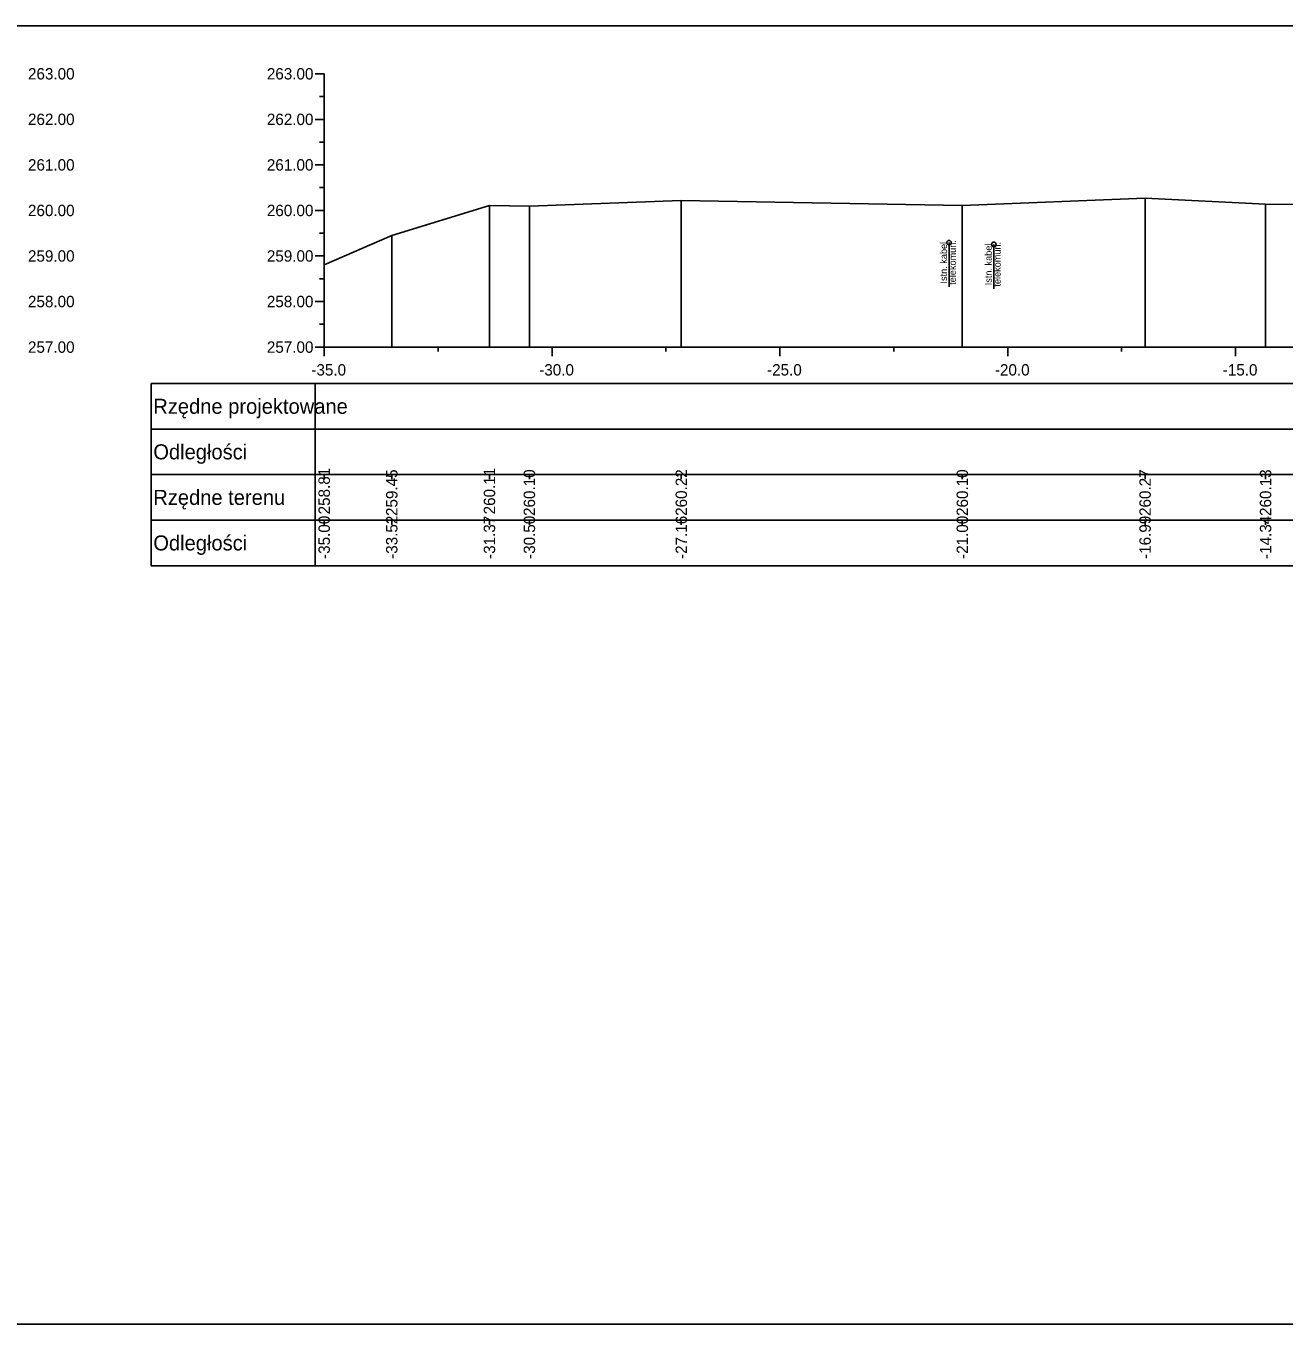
# Model space of a CAD drawing. Extents: x 6516023 to 6560129, y 5513077 to 5529206.
# Drawn here: x 6517538.92 to 6517566.53, y 5514551.66 to 5514580.16 of the extents above; entities that cross this region are included whole.
import ezdxf

# ---------------------------------------------------------------- set-up
doc = ezdxf.new("R2010")
doc.units = 0
for name, color, linetype in [('TOR_PRZEK_P-kable', 7, 'Continuous'), ('TOR_PRZEK_P-tabelka istniejace', 7, 'Continuous'), ('TOR_PRZEK_P-tabelka projektowane', 7, 'Continuous'), ('TOR_PRZEK_P-teren istniejacy', 7, 'Continuous'), ('TOR_PRZEK_P-uklad odniesienia', 7, 'Continuous'), ('TOR_RAMKI-ramka+tabelka 1', 7, 'Continuous')]:
    doc.layers.add(name, color=color, linetype=linetype)

msp = doc.modelspace()

# ---------------------------------------------------------------- linework, layer by layer
at = {"layer": 'TOR_PRZEK_P-kable'}
for p, q in [((6517559.176, 5514575.399), (6517559.176, 5514574.425)), ((6517560.159, 5514575.36), (6517560.159, 5514574.387))]:
    msp.add_line(p, q, dxfattribs=at)
for centre in [(6517559.176, 5514575.399), (6517560.159, 5514575.36)]:
    msp.add_circle(centre, 0.05, dxfattribs=at)
at = {"layer": 'TOR_PRZEK_P-tabelka istniejace'}
for p, q in [((6517541.663, 5514570.306), (6517541.663, 5514568.306)), ((6517545.263, 5514570.306), (6517545.263, 5514568.306)), ((6517545.463, 5514570.206), (6517545.463, 5514570.306)), ((6517546.946, 5514570.206), (6517546.946, 5514570.306)), ((6517549.09, 5514570.206), (6517549.09, 5514570.306)), ((6517549.966, 5514570.206), (6517549.966, 5514570.306)), ((6517553.3, 5514570.206), (6517553.3, 5514570.306)), ((6517559.467, 5514570.206), (6517559.467, 5514570.306)), ((6517563.478, 5514570.206), (6517563.478, 5514570.306)), ((6517566.122, 5514570.206), (6517566.122, 5514570.306)), ((6517541.663, 5514569.306), (6517625.463, 5514569.306)), ((6517545.463, 5514569.206), (6517545.463, 5514569.306)), ((6517546.946, 5514569.206), (6517546.946, 5514569.306)), ((6517549.09, 5514569.206), (6517549.09, 5514569.306)), ((6517549.966, 5514569.206), (6517549.966, 5514569.306)), ((6517553.3, 5514569.206), (6517553.3, 5514569.306)), ((6517559.467, 5514569.206), (6517559.467, 5514569.306)), ((6517563.478, 5514569.206), (6517563.478, 5514569.306)), ((6517566.122, 5514569.206), (6517566.122, 5514569.306))]:
    msp.add_line(p, q, dxfattribs=at)
for points in [[(6517549.09, 5514576.216), (6517549.09, 5514573.306), (6517549.09, 5514573.176), (6517549.09, 5514573.106)], [(6517549.966, 5514576.203), (6517549.966, 5514573.306), (6517549.966, 5514573.176), (6517549.966, 5514573.106)], [(6517553.3, 5514576.323), (6517553.3, 5514573.306), (6517553.3, 5514573.176), (6517553.3, 5514573.106)], [(6517559.467, 5514576.211), (6517559.467, 5514573.306), (6517559.467, 5514573.176), (6517559.467, 5514573.106)], [(6517563.478, 5514576.374), (6517563.478, 5514573.306), (6517563.478, 5514573.176), (6517563.478, 5514573.106)], [(6517566.122, 5514576.24), (6517566.122, 5514573.306), (6517566.122, 5514573.176), (6517566.122, 5514573.106)], [(6517546.946, 5514575.555), (6517546.946, 5514573.306), (6517546.946, 5514573.176), (6517546.946, 5514573.106)], [(6517545.463, 5514574.913), (6517545.463, 5514573.306), (6517545.463, 5514573.176), (6517545.463, 5514573.106)]]:
    msp.add_lwpolyline(points, dxfattribs=at)
msp.add_lwpolyline([(6517541.663, 5514570.306), (6517541.663, 5514568.306), (6517625.463, 5514568.306), (6517625.463, 5514570.306)], close=True, dxfattribs=at)
at = {"layer": 'TOR_PRZEK_P-tabelka projektowane'}
for p, q in [((6517541.663, 5514572.306), (6517541.663, 5514570.306)), ((6517545.263, 5514572.306), (6517545.263, 5514570.306)), ((6517541.663, 5514571.306), (6517625.463, 5514571.306))]:
    msp.add_line(p, q, dxfattribs=at)
msp.add_lwpolyline([(6517541.663, 5514572.306), (6517541.663, 5514570.306), (6517625.463, 5514570.306), (6517625.463, 5514572.306)], close=True, dxfattribs=at)
at = {"layer": 'TOR_PRZEK_P-teren istniejacy'}
msp.add_lwpolyline([(6517545.463, 5514574.913), (6517546.946, 5514575.555), (6517549.09, 5514576.216), (6517549.966, 5514576.203), (6517553.3, 5514576.323), (6517559.467, 5514576.211), (6517563.478, 5514576.374), (6517566.122, 5514576.24), (6517569.673, 5514576.218)], dxfattribs=at)
at = {"layer": 'TOR_PRZEK_P-uklad odniesienia'}
for p, q in [((6517545.263, 5514579.106), (6517545.463, 5514579.106)), ((6517545.463, 5514579.106), (6517545.463, 5514573.106)), ((6517545.363, 5514578.606), (6517545.463, 5514578.606)), ((6517545.263, 5514578.106), (6517545.463, 5514578.106)), ((6517545.363, 5514577.606), (6517545.463, 5514577.606)), ((6517545.263, 5514577.106), (6517545.463, 5514577.106)), ((6517545.363, 5514576.606), (6517545.463, 5514576.606)), ((6517545.263, 5514576.106), (6517545.463, 5514576.106)), ((6517545.363, 5514575.606), (6517545.463, 5514575.606)), ((6517545.263, 5514575.106), (6517545.463, 5514575.106)), ((6517545.363, 5514574.606), (6517545.463, 5514574.606)), ((6517545.263, 5514574.106), (6517545.463, 5514574.106)), ((6517545.363, 5514573.606), (6517545.463, 5514573.606)), ((6517545.263, 5514573.106), (6517545.463, 5514573.106)), ((6517545.463, 5514573.106), (6517625.463, 5514573.106)), ((6517545.463, 5514572.906), (6517545.463, 5514573.106)), ((6517547.963, 5514573.006), (6517547.963, 5514573.106)), ((6517550.463, 5514572.906), (6517550.463, 5514573.106)), ((6517552.963, 5514573.006), (6517552.963, 5514573.106)), ((6517555.463, 5514572.906), (6517555.463, 5514573.106)), ((6517557.963, 5514573.006), (6517557.963, 5514573.106)), ((6517560.463, 5514572.906), (6517560.463, 5514573.106)), ((6517562.963, 5514573.006), (6517562.963, 5514573.106)), ((6517565.463, 5514572.906), (6517565.463, 5514573.106))]:
    msp.add_line(p, q, dxfattribs=at)
at = {"layer": 'TOR_RAMKI-ramka+tabelka 1'}
msp.add_lwpolyline([(6517452.013, 5514580.156), (6517699.513, 5514580.156), (6517699.513, 5514551.656), (6517452.013, 5514551.656)], close=True, dxfattribs=at)

# ---------------------------------------------------------------- texts
at = {"layer": 'TOR_PRZEK_P-kable'}
for s, height, p in [('Istn. kabel', 0.14999, (6517559.131, 5514574.501)), ('telekomun.', 0.15, (6517559.326, 5514574.473)), ('Istn. kabel', 0.14999, (6517560.114, 5514574.463)), ('telekomun.', 0.15, (6517560.308, 5514574.434))]:
    msp.add_text(s, height=height, rotation=90.0511, dxfattribs=at).set_placement(p)
at = {"layer": 'TOR_PRZEK_P-tabelka istniejace'}
for s, p in [('258.81', (6517545.588, 5514569.433)), ('259.45', (6517547.071, 5514569.397)), ('260.11', (6517549.215, 5514569.433)), ('260.10', (6517550.091, 5514569.398)), ('260.22', (6517553.425, 5514569.4)), ('260.10', (6517559.592, 5514569.398)), ('260.27', (6517563.603, 5514569.398)), ('260.13', (6517566.247, 5514569.398)), ('-35.00', (6517545.588, 5514568.455)), ('-33.52', (6517547.071, 5514568.456)), ('-31.37', (6517549.215, 5514568.455)), ('-30.50', (6517550.091, 5514568.455)), ('-27.16', (6517553.425, 5514568.454)), ('-21.00', (6517559.592, 5514568.455)), ('-16.99', (6517563.603, 5514568.455)), ('-14.34', (6517566.247, 5514568.455))]:
    msp.add_text(s, height=0.25, rotation=90, dxfattribs=at).set_placement(p)
for s, p in [('Rzędne terenu', (6517541.713, 5514569.641)), ('Odległości', (6517541.713, 5514568.641))]:
    msp.add_text(s, height=0.33, dxfattribs=at).set_placement(p)
at = {"layer": 'TOR_PRZEK_P-tabelka projektowane'}
for s, p in [('Rzędne projektowane', (6517541.713, 5514571.641)), ('Odległości', (6517541.713, 5514570.641))]:
    msp.add_text(s, height=0.33, dxfattribs=at).set_placement(p)
at = {"layer": 'TOR_PRZEK_P-uklad odniesienia'}
for s, height, p in [('263.00', 0.25, (6517538.963, 5514578.981)), ('263.00', 0.25, (6517544.205, 5514578.981)), ('262.00', 0.25, (6517538.963, 5514577.981)), ('262.00', 0.25, (6517544.205, 5514577.981)), ('261.00', 0.25, (6517538.963, 5514576.981)), ('261.00', 0.25, (6517544.205, 5514576.981)), ('260.00', 0.25, (6517538.963, 5514575.981)), ('260.00', 0.25, (6517544.205, 5514575.981)), ('259.00', 0.25, (6517538.963, 5514574.981)), ('259.00', 0.25, (6517544.205, 5514574.981)), ('258.00', 0.25, (6517538.963, 5514573.981)), ('258.00', 0.25, (6517544.205, 5514573.981)), ('257.00', 0.25, (6517538.963, 5514572.981)), ('257.00', 0.25, (6517544.205, 5514572.981)), ('-', 0.0001, (6517545.463, 5514573.106)), ('-35.0', 0.25, (6517545.182, 5514572.481)), ('-30.0', 0.25, (6517550.182, 5514572.481)), ('-25.0', 0.25, (6517555.182, 5514572.481)), ('-20.0', 0.25, (6517560.182, 5514572.481)), ('-15.0', 0.25, (6517565.182, 5514572.481))]:
    msp.add_text(s, height=height, dxfattribs=at).set_placement(p)

doc.saveas('drawing.dxf')
